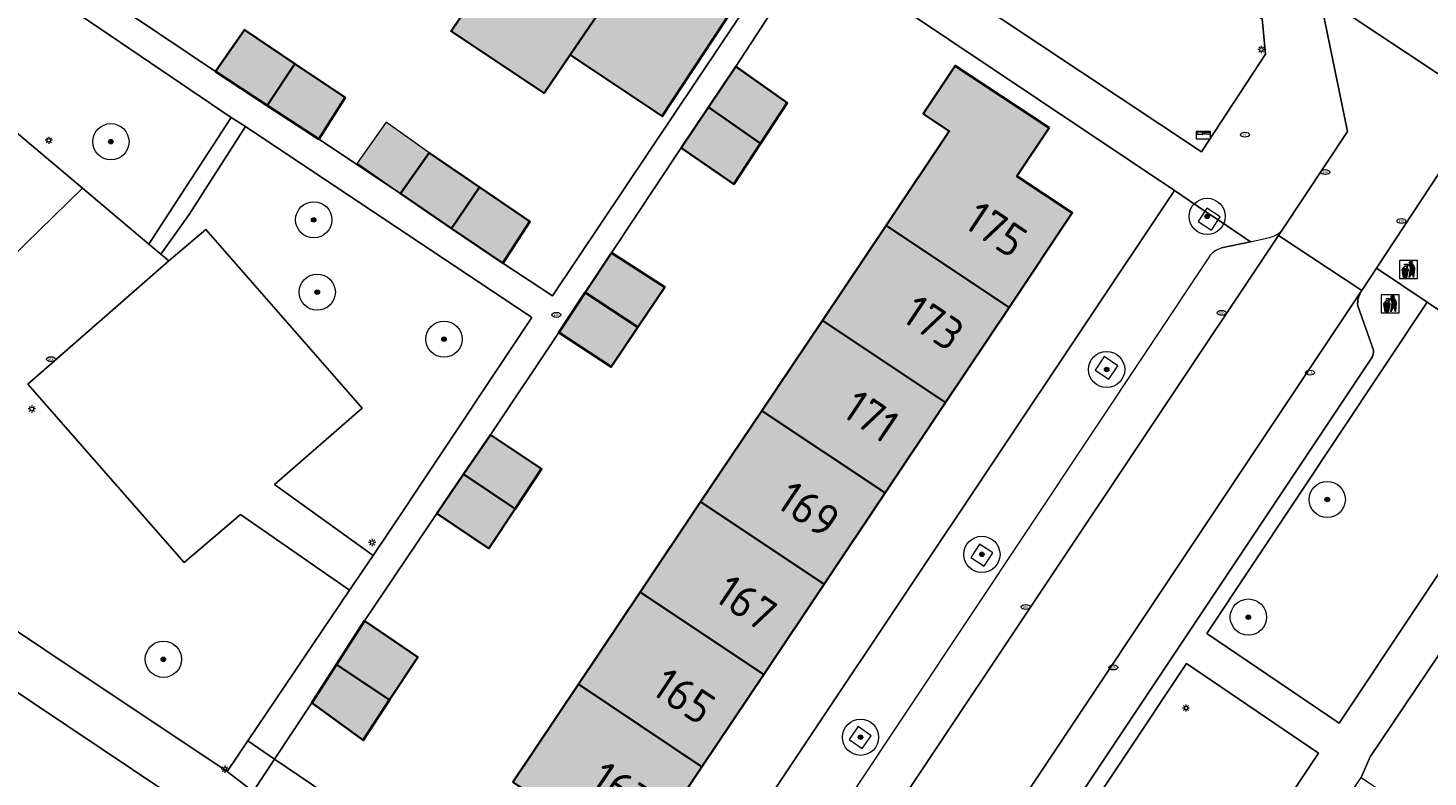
# Model space of a CAD drawing. Header units: metres. Extents: x 125349 to 128236, y 501602 to 503797.
# Tile 467 of 656: x 127071 to 127148, y 502626 to 502668. Entities that reach past the tile are written whole.
import ezdxf
from ezdxf.enums import TextEntityAlignment as Align

# ---------------------------------------------------------------- set-up
doc = ezdxf.new("R2010")
doc.units = ezdxf.units.M
doc.layers.get('0').update_dxf_attribs({"linetype": 'CONTINUOUS'})
for name, color, linetype, lineweight in [('B-WE-GR-BEPLANTING_CULTUUR_HEESTERS-GV', 90, 'CONTINUOUS', 18), ('B-WE-GR-BOOM-S-500', 90, 'CONTINUOUS', 18), ('B-WE-IE-AFVAL APART PLAATS-S', 7, 'CONTINUOUS', 18), ('B-WE-IE-MEUBILAIR-S', 7, 'CONTINUOUS', 18), ('B-WE-IE-MEUBILAIR_WEGMEUBILAIR-GV', 7, 'CONTINUOUS', 18), ('B-WE-IE-MEUBILAIR_WEGMEUBILAIR-S', 7, 'CONTINUOUS', 18), ('B-WE-OG-BEBOUWING-GV', 7, 'CONTINUOUS', 35), ('B-WE-OG-BEBOUWING-T18', 10, 'CONTINUOUS', 18), ('B-WE-OG-BEBOUWING_OVERBOUWING-GV', 7, 'CONTINUOUS', 18), ('B-WE-OG-TERREIN_BEGROEID-GV', 7, 'CONTINUOUS', 18), ('B-WE-OG-TERREIN_ERF-GV', 7, 'CONTINUOUS', 18), ('B-WE-VH-OPENVERHARDING-GV', 90, 'CONTINUOUS', 18), ('B-WE-VH-OPENVERHARDING_BETONSTRAATSTEEN-GV', 90, 'CONTINUOUS', 18)]:
    doc.layers.add(name, color=color, linetype=linetype, lineweight=lineweight)
doc.layers.add('B-WE-OG-BEBOUWING-V', color=7, linetype='CONTINUOUS', lineweight=18, true_color=0xcc646e)
doc.layers.add('B-WE-OG-BEBOUWING_OVERBOUWING-V', color=7, linetype='CONTINUOUS', lineweight=18, true_color=0xcc646e)
doc.styles.add('NLCS-ISO', font='NLCS-ISO.ttf')
doc.styles.add('NLCS-ISO-M1000-T18', font='NLCS-ISO.ttf', dxfattribs={"height": 1.8})

# ---------------------------------------------------------------- blocks, each defined once
blk = doc.blocks.new('SIE-AFVAL APART PLAATS-SO')
h = blk.add_hatch(color=256)
h.dxf.hatch_style = 1
h.paths.add_polyline_path([(-0.09, 0.07), (-1.76, 0.07, 0.819081), (-1.79, -0.09), (-1.4, -2.19, 0.36153), (-1.37, -2.21), (-0.47, -2.21, 0.36153), (-0.44, -2.19), (-0.05, -0.09, 0.819081)])
h.paths.add_polyline_path([(-0.16, -0.1), (-0.2, -0.33), (-0.49, -0.33), (-0.47, -0.1)], flags=16)
h.paths.add_polyline_path([(-0.55, -0.1), (-0.58, -0.33), (-0.87, -0.33), (-0.87, -0.1)], flags=16)
h.paths.add_polyline_path([(-0.22, -0.42), (-0.27, -0.73), (-0.53, -0.73), (-0.5, -0.42)], flags=16)
h.paths.add_polyline_path([(-0.58, -0.42), (-0.61, -0.73), (-0.87, -0.73), (-0.87, -0.42)], flags=16)
h.paths.add_polyline_path([(-0.95, -0.1), (-0.95, -0.33), (-1.27, -0.33), (-1.29, -0.1)], flags=16)
h.paths.add_polyline_path([(-0.95, -0.42), (-0.95, -0.73), (-1.23, -0.73), (-1.26, -0.42)], flags=16)
h.paths.add_polyline_path([(-0.29, -0.83), (-0.34, -1.09), (-0.56, -1.09), (-0.54, -0.83)], flags=16)
h.paths.add_polyline_path([(-0.62, -0.83), (-0.65, -1.09), (-0.87, -1.09), (-0.87, -0.83)], flags=16)
h.paths.add_polyline_path([(-0.95, -0.83), (-0.95, -1.09), (-1.2, -1.09), (-1.22, -0.83)], flags=16)
h.paths.add_polyline_path([(-1.35, -0.33), (-1.64, -0.33), (-1.69, -0.1), (-1.37, -0.1)], flags=16)
h.paths.add_polyline_path([(-1.34, -0.42), (-1.31, -0.73), (-1.57, -0.73), (-1.63, -0.42)], flags=16)
h.paths.add_polyline_path([(-0.36, -1.18), (-0.41, -1.44), (-0.6, -1.44), (-0.57, -1.18)], flags=16)
h.paths.add_polyline_path([(-0.65, -1.18), (-0.68, -1.44), (-0.87, -1.44), (-0.87, -1.18)], flags=16)
h.paths.add_polyline_path([(-1.3, -0.83), (-1.28, -1.09), (-1.5, -1.09), (-1.55, -0.83)], flags=16)
h.paths.add_polyline_path([(-0.95, -1.18), (-0.95, -1.44), (-1.17, -1.44), (-1.19, -1.18)], flags=16)
h.paths.add_polyline_path([(-0.42, -1.53), (-0.47, -1.79), (-0.63, -1.79), (-0.6, -1.53)], flags=16)
h.paths.add_polyline_path([(-1.27, -1.18), (-1.25, -1.44), (-1.44, -1.44), (-1.49, -1.18)], flags=16)
h.paths.add_polyline_path([(-0.69, -1.53), (-0.71, -1.79), (-0.87, -1.79), (-0.87, -1.53)], flags=16)
h.paths.add_polyline_path([(-0.95, -1.53), (-0.95, -1.79), (-1.13, -1.79), (-1.16, -1.53)], flags=16)
h.paths.add_polyline_path([(-1.24, -1.53), (-1.22, -1.79), (-1.37, -1.79), (-1.42, -1.53)], flags=16)
h.paths.add_polyline_path([(-0.49, -1.89), (-0.53, -2.13), (-0.66, -2.13), (-0.64, -1.89)], flags=16)
h.paths.add_polyline_path([(-0.72, -1.89), (-0.74, -2.13), (-0.87, -2.13), (-0.87, -1.89)], flags=16)
h.paths.add_polyline_path([(-0.95, -1.89), (-0.95, -2.13), (-1.1, -2.13), (-1.12, -1.89)], flags=16)
h.paths.add_polyline_path([(-1.21, -1.89), (-1.18, -2.13), (-1.31, -2.13), (-1.35, -1.89)], flags=16)
h.paths.add_polyline_path([(-0.19, 0.78, -0.01173), (-0.3, 0.78, -0.148797), (-0.42, 1.03, -0.136076), (-0.69, 0.87), (-0.78, 0.85, -0.038293), (-1.14, 0.96), (-1.19, 0.81, -0.243822), (-1.56, 0.45, 0.344326), (-1, 0.22, -0.139345), (-0.6, 0.22, 0.618436), (-0.56, 0.27, -0.441494), (-0.47, 0.44, 0.309048)])
h.paths.add_polyline_path([(-0.49, 0.51, 0.351556), (-0.64, 0.31, 0.121061), (-1.02, 0.29, -0.288745), (-1.45, 0.42, 0.203599), (-1.12, 0.79), (-1.09, 0.87, 0.083075), (-0.28, 0.71, -0.242261)], flags=16)
h.paths.add_polyline_path([(-0.4, 0.79, -0.023345), (-0.63, 0.82, 0.07081), (-0.46, 0.9, 0.059965)], flags=16)
h.paths.add_polyline_path([(1.12, 1.48), (-1.07, 1.48, 0.860559), (-1.08, 1.42), (0.29, 1, -0.146703), (0.53, 0.28, 0.421968), (0.56, 0.25), (1.6, 0.31, 0.450293), (1.63, 0.34, 0.122241)])
h.paths.add_polyline_path([(0.26, 1.93, 1), (1.07, 1.93, 1)])
h.paths.add_polyline_path([(1.65, 0.15, 0.429303), (1.62, 0.18), (0.55, 0.23, 0.38429), (0.51, 0.2), (0.16, -2.16, 0.83726), (0.22, -2.18), (0.99, -0.78, -0.688204), (1.05, -0.78), (1.36, -2.14, 0.84934), (1.42, -2.14)])
for p, q in [((-0.09, 0.07), (-1.76, 0.07)), ((-1.4, -2.19), (-1.79, -0.09)), ((-1.37, -0.1), (-1.69, -0.1)), ((-1.64, -0.33), (-1.69, -0.1)), ((-1.64, -0.33), (-1.35, -0.33)), ((-1.63, -0.42), (-1.34, -0.42)), ((-1.57, -0.73), (-1.63, -0.42)), ((-1.57, -0.73), (-1.31, -0.73)), ((-1.55, -0.83), (-1.3, -0.83)), ((-1.5, -1.09), (-1.55, -0.83)), ((-1.5, -1.09), (-1.28, -1.09)), ((-1.49, -1.18), (-1.27, -1.18)), ((-1.44, -1.44), (-1.49, -1.18)), ((-1.44, -1.44), (-1.25, -1.44)), ((-1.42, -1.53), (-1.24, -1.53)), ((-1.37, -1.79), (-1.42, -1.53)), ((-1.37, -1.79), (-1.22, -1.79)), ((-1.37, -2.21), (-0.47, -2.21)), ((-1.31, -2.13), (-1.35, -1.89)), ((-1.35, -1.89), (-1.21, -1.89)), ((-1.31, -2.13), (-1.18, -2.13)), ((-0.95, -0.1), (-1.29, -0.1)), ((-1.27, -0.33), (-0.95, -0.33)), ((-1.26, -0.42), (-0.95, -0.42)), ((-1.23, -0.73), (-0.95, -0.73)), ((-1.22, -0.83), (-0.95, -0.83)), ((-1.2, -1.09), (-0.95, -1.09)), ((-1.19, -1.18), (-0.95, -1.18)), ((-1.17, -1.44), (-0.95, -1.44)), ((-1.16, -1.53), (-0.95, -1.53)), ((-1.13, -1.79), (-0.95, -1.79)), ((-1.12, -1.89), (-0.95, -1.89)), ((-1.1, -2.13), (-0.95, -2.13)), ((-0.95, -0.1), (-0.95, -0.33)), ((-0.95, -0.42), (-0.95, -0.73)), ((-0.95, -0.83), (-0.95, -1.09)), ((-0.95, -1.18), (-0.95, -1.44)), ((-0.95, -1.53), (-0.95, -1.79)), ((-0.95, -1.89), (-0.95, -2.13)), ((-0.87, -0.1), (-0.87, -0.33)), ((-0.55, -0.1), (-0.87, -0.1)), ((-0.87, -0.33), (-0.58, -0.33)), ((-0.87, -0.42), (-0.87, -0.73)), ((-0.87, -0.42), (-0.58, -0.42)), ((-0.87, -0.73), (-0.61, -0.73)), ((-0.87, -0.83), (-0.62, -0.83)), ((-0.87, -0.83), (-0.87, -1.09)), ((-0.87, -1.09), (-0.65, -1.09)), ((-0.87, -1.18), (-0.65, -1.18)), ((-0.87, -1.18), (-0.87, -1.44)), ((-0.87, -1.44), (-0.68, -1.44)), ((-0.87, -1.53), (-0.69, -1.53)), ((-0.87, -1.53), (-0.87, -1.79)), ((-0.87, -1.79), (-0.71, -1.79)), ((-0.87, -1.89), (-0.87, -2.13)), ((-0.87, -1.89), (-0.72, -1.89)), ((-0.87, -2.13), (-0.74, -2.13)), ((-0.66, -2.13), (-0.53, -2.13)), ((-0.64, -1.89), (-0.49, -1.89)), ((-0.63, -1.79), (-0.47, -1.79)), ((-0.6, -1.44), (-0.41, -1.44)), ((-0.6, -1.53), (-0.42, -1.53)), ((-0.57, -1.18), (-0.36, -1.18)), ((-0.56, -1.09), (-0.34, -1.09)), ((-0.54, -0.83), (-0.29, -0.83)), ((-0.53, -0.73), (-0.27, -0.73)), ((-0.53, -2.13), (-0.49, -1.89)), ((-0.5, -0.42), (-0.22, -0.42)), ((-0.49, -0.33), (-0.2, -0.33)), ((-0.16, -0.1), (-0.47, -0.1)), ((-0.47, -1.79), (-0.42, -1.53)), ((-0.44, -2.19), (-0.05, -0.09)), ((-0.41, -1.44), (-0.36, -1.18)), ((-0.34, -1.09), (-0.29, -0.83)), ((-0.27, -0.73), (-0.22, -0.42)), ((-0.2, -0.33), (-0.16, -0.1))]:
    blk.add_line(p, q)
blk.add_lwpolyline([(-2.5, -2.51), (2.5, -2.51), (2.5, 2.49), (-2.5, 2.49)], close=True)
for points in [[(-0.78, 0.85, -0.038293), (-1.14, 0.96), (-1.19, 0.81, -0.243822), (-1.56, 0.45, 0.344326), (-1, 0.22, -0.139345), (-0.6, 0.22, 0.618436), (-0.56, 0.27, -0.441494), (-0.47, 0.44, 0.309048), (-0.19, 0.78, -0.01173), (-0.3, 0.78, -0.01173)], [(-0.78, 0.85), (-0.69, 0.87, 0.136076), (-0.42, 1.03, 0.156405), (-0.29, 0.77)], [(-0.78, 0.85), (-0.69, 0.87, 0.136076), (-0.42, 1.03, 0.148797), (-0.3, 0.78, 0.148797)], [(-0.63, 0.82, 0.07081), (-0.46, 0.9, 0.059965), (-0.4, 0.79, 0.059965)], [(-0.4, 0.79, -0.023345), (-0.63, 0.82)]]:
    blk.add_lwpolyline(points, format="xyb")
for points in [[(-1.09, 0.87), (-1.12, 0.79, -0.203599), (-1.45, 0.42, 0.288745), (-1.02, 0.29, -0.121061), (-0.64, 0.31, -0.351556), (-0.49, 0.51, 0.242261), (-0.28, 0.71, -0.083075)], [(-1.07, 1.48), (1.12, 1.48, -0.122241), (1.63, 0.34, -0.450293), (1.6, 0.31), (0.56, 0.25, -0.421968), (0.53, 0.28, 0.146703), (0.29, 1), (-1.08, 1.42, -0.860559)], [(0.55, 0.23), (1.62, 0.18, -0.429303), (1.65, 0.15), (1.42, -2.14, -0.84934), (1.36, -2.14), (1.05, -0.78, 0.688204), (0.99, -0.78), (0.22, -2.18, -0.83726), (0.16, -2.16), (0.51, 0.2, -0.38429)]]:
    blk.add_lwpolyline(points, format="xyb", close=True)
for points in [[(-1.35, -0.33), (-1.37, -0.1)], [(-1.31, -0.73), (-1.34, -0.42)], [(-1.28, -1.09), (-1.3, -0.83)], [(-1.27, -0.33), (-1.29, -0.1)], [(-1.25, -1.44), (-1.27, -1.18)], [(-1.23, -0.73), (-1.26, -0.42)], [(-1.22, -1.79), (-1.24, -1.53)], [(-1.2, -1.09), (-1.22, -0.83)], [(-1.18, -2.13), (-1.21, -1.89)], [(-1.17, -1.44), (-1.19, -1.18)], [(-1.18, -2.22), (-1.18, -2.21)], [(-1.13, -1.79), (-1.16, -1.53)], [(-1.1, -2.13), (-1.12, -1.89)], [(-0.74, -2.13), (-0.72, -1.89)], [(-0.71, -1.79), (-0.69, -1.53)], [(-0.68, -1.44), (-0.65, -1.18)], [(-0.66, -2.13), (-0.64, -1.89)], [(-0.65, -1.09), (-0.62, -0.83)], [(-0.63, -1.79), (-0.6, -1.53)], [(-0.61, -0.73), (-0.58, -0.42)], [(-0.6, -1.44), (-0.57, -1.18)], [(-0.58, -0.33), (-0.55, -0.1)], [(-0.56, -1.09), (-0.54, -0.83)], [(-0.53, -0.73), (-0.5, -0.42)], [(-0.49, -0.33), (-0.47, -0.1)]]:
    blk.add_lwpolyline(points)
blk.add_circle((0.66, 1.93), 0.401)
for centre, radius, start, end in [((-1.76, -0.01), 0.0869, 90, 247.281), ((-0.09, -0.01), 0.0869, 292.719, 90), ((-1.37, -2.18), 0.0318, 190.4943, 270), ((-0.47, -2.18), 0.0318, 270, 349.5057)]:
    blk.add_arc(centre, radius, start, end)
blk = doc.blocks.new('SIE-MEUBILAIR_PAAL_LICHTMAST-SO')
for points in [[(-0.62, 0), (-1, 0)], [(-0.71, 0.71), (-0.44, 0.44)], [(0, 1), (0, 0.62)], [(0.44, 0.44), (0.71, 0.71)], [(1, 0), (0.62, 0)], [(-0.71, -0.71), (-0.44, -0.44)], [(0, -0.62), (0, -1)], [(0.44, -0.44), (0.71, -0.71)]]:
    blk.add_lwpolyline(points)
blk.add_circle((0, 0), 0.5)
blk = doc.blocks.new('SIE-MEUBILAIR_PUT_KOLK-SO')
blk.add_ellipse((0, 0), major_axis=(1.25, 0), ratio=0.54)
at = {"style": 'NLCS-ISO'}
blk.add_text('klk', height=0.75, dxfattribs=at).set_placement((0.03, 0), align=Align.MIDDLE_CENTER)
blk = doc.blocks.new('SIE-MEUBILAIR_PUT_RIOOLPUT-SO')
blk.add_ellipse((0, 0), major_axis=(1.25, 0), ratio=0.54)
at = {"style": 'NLCS-ISO'}
blk.add_text('ri', height=0.75, dxfattribs=at).set_placement((-0.04, 0.07), align=Align.MIDDLE_CENTER)
blk = doc.blocks.new('SIE-WEG_BRIEVENBUS-SO')
at = {"color": 0, "linetype": 'ByBlock', "lineweight": 18}
for points in [[(2, -1), (2, 1), (-2, 1), (-2, -1)], [(-0.1, 0.2), (-0.1, 0.8), (-1.8, 0.8), (-1.8, 0.2)], [(0.1, 0.2), (0.1, 0.8), (1.8, 0.8), (1.8, 0.2)]]:
    blk.add_lwpolyline(points, close=True, dxfattribs=at)
blk = doc.blocks.new('SGR-BOOM_01-SO')
at = {"linetype": 'ByBlock', "lineweight": 18}
h = blk.add_hatch(color=0, dxfattribs=at)
h.dxf.hatch_style = 1
edge = h.paths.add_edge_path()
edge.add_arc((0, 0), 0.25, 0, 360)
at = {"color": 0, "linetype": 'ByBlock', "lineweight": 18}
for radius in [2, 0.25]:
    blk.add_circle((0, 0), radius, dxfattribs=at)

msp = doc.modelspace()

# ---------------------------------------------------------------- hatches: boundary and pattern name
at = {"layer": 'B-WE-OG-BEBOUWING-V'}
for points in [[(127105.508, 502673.012), (127100.267, 502676.506), (127095.704, 502669.632), (127094.291, 502667.505), (127099.424, 502664.091), (127100.863, 502666.201)], [(127105.508, 502673.012), (127100.863, 502666.201), (127105.957, 502662.814), (127110.47, 502669.705)], [(127084.136, 502663.414), (127085.659, 502665.717), (127082.882, 502667.592), (127081.284, 502665.289)], [(127086.987, 502661.54), (127088.435, 502663.842), (127085.659, 502665.717), (127084.136, 502663.414)], [(127108.509, 502663.309), (127111.381, 502661.303), (127112.86, 502663.55), (127110.013, 502665.556)], [(127125.11, 502652.246), (127128.603, 502657.47), (127125.548, 502659.499), (127127.319, 502662.165), (127122.137, 502665.607), (127120.371, 502662.948), (127121.809, 502661.983), (127118.317, 502656.777)], [(127108.509, 502663.309), (127107.004, 502661.062), (127109.901, 502659.056), (127111.381, 502661.303)], [(127091.489, 502658.54), (127094.316, 502656.615), (127095.865, 502658.892), (127093.088, 502660.792)], [(127094.316, 502656.615), (127097.142, 502654.69), (127098.641, 502656.992), (127095.865, 502658.892)], [(127121.603, 502647.002), (127125.11, 502652.246), (127118.317, 502656.777), (127114.803, 502651.537)], [(127104.611, 502651.166), (127106.09, 502653.363), (127103.142, 502655.269), (127101.688, 502653.072)], [(127104.611, 502651.166), (127101.688, 502653.072), (127100.234, 502650.875), (127103.131, 502648.969)], [(127111.455, 502646.546), (127118.262, 502642.006), (127121.603, 502647.002), (127114.803, 502651.537)], [(127118.262, 502642.006), (127111.455, 502646.546), (127108.075, 502641.506), (127114.889, 502636.962)], [(127094.98, 502643.037), (127097.835, 502641.134), (127099.289, 502643.331), (127096.461, 502645.216)], [(127094.98, 502643.037), (127093.496, 502640.859), (127096.38, 502638.937), (127097.835, 502641.134)], [(127114.889, 502636.962), (127108.075, 502641.506), (127104.737, 502636.53), (127111.558, 502631.98)], [(127101.319, 502631.434), (127108.148, 502626.88), (127111.558, 502631.98), (127104.737, 502636.53)], [(127090.895, 502630.567), (127092.449, 502632.94), (127089.502, 502634.946), (127087.955, 502632.528), (127087.976, 502632.514)], [(127090.895, 502630.567), (127087.976, 502632.514), (127087.955, 502632.528), (127086.593, 502630.401), (127089.44, 502628.346)], [(127097.696, 502626.032), (127104.532, 502621.473), (127108.148, 502626.88), (127101.319, 502631.434)]]:
    msp.add_hatch(color=256, dxfattribs=at).paths.add_polyline_path(points)
at = {"layer": 'B-WE-OG-BEBOUWING_OVERBOUWING-V'}
msp.add_hatch(color=256, dxfattribs=at).paths.add_polyline_path([(127090.709, 502662.481), (127089.11, 502660.229), (127091.489, 502658.54), (127093.088, 502660.792)])

# ---------------------------------------------------------------- linework, layer by layer
at = {"layer": 'B-WE-GR-BEPLANTING_CULTUUR_HEESTERS-GV', "flags": 128}
for points in [[(127082.136, 502662.738), (127066.528, 502673.338), (127053.895, 502658.083), (127057.181, 502655.323), (127059.713, 502658.357), (127065.791, 502665.689), (127066.17, 502666.147), (127069.969, 502663.051), (127069.544, 502662.531), (127070.064, 502662.093), (127073.936, 502658.834), (127077.602, 502655.749), (127078.433, 502657.054)], [(127089.979, 502638.553), (127091.753, 502641.18), (127092.253, 502641.93), (127098.745, 502651.689), (127082.936, 502662.238), (127079.814, 502657.394), (127078.261, 502655.194), (127078.701, 502654.824), (127080.75, 502656.557), (127089.387, 502646.691), (127084.527, 502642.469)], [(127084.542, 502627.296), (127083.366, 502625.516), (127103.276, 502612.318), (127104.425, 502614.019), (127101.021, 502616.223), (127094.178, 502620.787)]]:
    msp.add_lwpolyline(points, close=True, dxfattribs=at)
msp.add_lwpolyline([(127060.285, 502645.521), (127057.859, 502642.651), (127061.754, 502640.065), (127081.915, 502626.616), (127083.054, 502628.301), (127088.686, 502636.639), (127082.66, 502640.804), (127079.553, 502638.153), (127070.912, 502648.014)], dxfattribs=at)
at = {"layer": 'B-WE-IE-MEUBILAIR_WEGMEUBILAIR-GV', "flags": 128}
for points in [[(127135.548, 502657.004), (127136.285, 502656.525), (127136.764, 502657.262), (127136.027, 502657.741)], [(127130.367, 502649.535), (127129.865, 502648.787), (127130.613, 502648.285), (127131.115, 502649.033)], [(127123.001, 502638.434), (127123.735, 502637.955), (127124.214, 502638.689), (127123.48, 502639.168)], [(127116.991, 502627.888), (127117.489, 502628.595), (127116.782, 502629.093), (127116.284, 502628.386)]]:
    msp.add_lwpolyline(points, close=True, dxfattribs=at)
at = {"layer": 'B-WE-OG-BEBOUWING-GV', "flags": 128}
for points in [[(127105.508, 502673.012), (127100.267, 502676.506), (127095.704, 502669.632), (127094.291, 502667.505), (127099.424, 502664.091), (127100.863, 502666.201)], [(127105.508, 502673.012), (127100.863, 502666.201), (127105.957, 502662.814), (127110.47, 502669.705)], [(127084.136, 502663.414), (127085.659, 502665.717), (127082.882, 502667.592), (127081.284, 502665.289)], [(127086.987, 502661.54), (127088.435, 502663.842), (127085.659, 502665.717), (127084.136, 502663.414)], [(127108.509, 502663.309), (127111.381, 502661.303), (127112.86, 502663.55), (127110.013, 502665.556)], [(127125.11, 502652.246), (127128.603, 502657.47), (127125.548, 502659.499), (127127.319, 502662.165), (127122.137, 502665.607), (127120.371, 502662.948), (127121.809, 502661.983), (127118.317, 502656.777)], [(127108.509, 502663.309), (127107.004, 502661.062), (127109.901, 502659.056), (127111.381, 502661.303)], [(127091.489, 502658.54), (127094.316, 502656.615), (127095.865, 502658.892), (127093.088, 502660.792)], [(127094.316, 502656.615), (127097.142, 502654.69), (127098.641, 502656.992), (127095.865, 502658.892)], [(127121.603, 502647.002), (127125.11, 502652.246), (127118.317, 502656.777), (127114.803, 502651.537)], [(127104.611, 502651.166), (127106.09, 502653.363), (127103.142, 502655.269), (127101.688, 502653.072)], [(127104.611, 502651.166), (127101.688, 502653.072), (127100.234, 502650.875), (127103.131, 502648.969)], [(127111.455, 502646.546), (127118.262, 502642.006), (127121.603, 502647.002), (127114.803, 502651.537)], [(127118.262, 502642.006), (127111.455, 502646.546), (127108.075, 502641.506), (127114.889, 502636.962)], [(127094.98, 502643.037), (127097.835, 502641.134), (127099.289, 502643.331), (127096.461, 502645.216)], [(127094.98, 502643.037), (127093.496, 502640.859), (127096.38, 502638.937), (127097.835, 502641.134)], [(127114.889, 502636.962), (127108.075, 502641.506), (127104.737, 502636.53), (127111.558, 502631.98)], [(127101.319, 502631.434), (127108.148, 502626.88), (127111.558, 502631.98), (127104.737, 502636.53)], [(127090.895, 502630.567), (127092.449, 502632.94), (127089.502, 502634.946), (127087.955, 502632.528), (127087.976, 502632.514)], [(127090.895, 502630.567), (127087.976, 502632.514), (127087.955, 502632.528), (127086.593, 502630.401), (127089.44, 502628.346)], [(127097.696, 502626.032), (127104.532, 502621.473), (127108.148, 502626.88), (127101.319, 502631.434)]]:
    msp.add_lwpolyline(points, close=True, dxfattribs=at)
at = {"layer": 'B-WE-OG-BEBOUWING_OVERBOUWING-GV', "flags": 128}
msp.add_lwpolyline([(127090.709, 502662.481), (127089.11, 502660.229), (127091.489, 502658.54), (127093.088, 502660.792)], close=True, dxfattribs=at)
at = {"layer": 'B-WE-OG-TERREIN_BEGROEID-GV', "flags": 128}
for points in [[(127115.683, 502674.184), (127135.738, 502660.844), (127139.276, 502666.241), (127139.094, 502668.19), (127120.215, 502680.919)], [(127148.204, 502652.544), (127136.029, 502634.244), (127143.344, 502629.291), (127155.545, 502647.618)], [(127120.688, 502611.216), (127128.01, 502606.337), (127142.193, 502627.629), (127134.914, 502632.579)]]:
    msp.add_lwpolyline(points, close=True, dxfattribs=at)
at = {"layer": 'B-WE-OG-TERREIN_ERF-GV', "flags": 128}
for points in [[(127086.987, 502661.54), (127091.489, 502658.54), (127093.088, 502660.792), (127095.865, 502658.892), (127098.641, 502656.992), (127097.142, 502654.69), (127099.894, 502652.89), (127113.178, 502672.758), (127080.761, 502694.407), (127067.877, 502674.289), (127071.078, 502672.189), (127072.727, 502674.441), (127075.429, 502672.591), (127078.13, 502670.741), (127076.631, 502668.389), (127081.284, 502665.289), (127082.882, 502667.592), (127085.659, 502665.717), (127088.435, 502663.842)], [(127105.508, 502673.012), (127110.47, 502669.705), (127105.957, 502662.814), (127100.863, 502666.201), (127099.424, 502664.091), (127094.291, 502667.505), (127095.704, 502669.632), (127090.527, 502673.074), (127088.837, 502670.596), (127083.758, 502673.973), (127078.623, 502677.388), (127080.313, 502679.866), (127074.736, 502683.575), (127079.4, 502690.415), (127084.973, 502686.7), (127090.104, 502683.28), (127095.179, 502679.897), (127100.267, 502676.506)]]:
    msp.add_lwpolyline(points, close=True, dxfattribs=at)
for points in [[(127066.528, 502673.338), (127082.136, 502662.738), (127082.936, 502662.238), (127098.745, 502651.689), (127092.253, 502641.93), (127091.753, 502641.18), (127089.979, 502638.553), (127088.686, 502636.639), (127083.054, 502628.301), (127084.542, 502627.296), (127086.593, 502630.401), (127087.955, 502632.528), (127089.502, 502634.946), (127093.496, 502640.859), (127094.98, 502643.037), (127096.461, 502645.216), (127100.234, 502650.875), (127101.688, 502653.072), (127103.142, 502655.269), (127107.004, 502661.062), (127108.509, 502663.309), (127110.013, 502665.556), (127114.278, 502672.108)], [(127113.178, 502672.758), (127099.894, 502652.89), (127097.142, 502654.69), (127094.316, 502656.615), (127091.489, 502658.54), (127086.987, 502661.54), (127084.136, 502663.414), (127081.284, 502665.289), (127076.631, 502668.389)], [(127104.425, 502614.019), (127134.239, 502658.709), (127114.278, 502672.108), (127110.013, 502665.556), (127112.86, 502663.55), (127111.381, 502661.303), (127109.901, 502659.056), (127107.004, 502661.062), (127103.142, 502655.269), (127106.09, 502653.363), (127104.611, 502651.166), (127103.131, 502648.969), (127100.234, 502650.875), (127096.461, 502645.216), (127099.289, 502643.331), (127097.835, 502641.134), (127096.38, 502638.937), (127093.496, 502640.859), (127089.502, 502634.946), (127092.449, 502632.94), (127090.895, 502630.567), (127089.44, 502628.346), (127086.593, 502630.401), (127084.542, 502627.296), (127094.178, 502620.787)], [(127097.696, 502626.032), (127101.319, 502631.434), (127104.737, 502636.53), (127108.075, 502641.506), (127111.455, 502646.546), (127114.803, 502651.537), (127118.317, 502656.777), (127121.809, 502661.983), (127120.371, 502662.948), (127122.137, 502665.607), (127127.319, 502662.165), (127125.548, 502659.499), (127128.603, 502657.47), (127125.11, 502652.246), (127121.603, 502647.002), (127118.262, 502642.006), (127114.889, 502636.962), (127111.558, 502631.98), (127108.148, 502626.88), (127104.532, 502621.473)], [(127157.679, 502646.186), (127145.054, 502627.431), (127144.555, 502626.28), (127153.882, 502619.996)], [(127080.367, 502624.264), (127060.206, 502637.763), (127031.045, 502594.189)]]:
    msp.add_lwpolyline(points, dxfattribs=at)
at = {"layer": 'B-WE-VH-OPENVERHARDING-GV', "flags": 128}
for points in [[(127080.761, 502694.407), (127113.178, 502672.758), (127114.278, 502672.108), (127134.239, 502658.709), (127135.922, 502657.579), (127136.652, 502657.089), (127138.448, 502655.884)], [(127140.217, 502656.563), (127143.803, 502661.963), (127142.261, 502669.521), (127138.369, 502672.071), (127138.286, 502672.125)], [(127155.261, 502660.884), (127148.889, 502659.699), (127145.406, 502654.422), (127148.204, 502652.544), (127155.545, 502647.618), (127157.679, 502646.186), (127157.79, 502646.351), (127190.669, 502624.271), (127189.154, 502622.051), (127194.649, 502618.391), (127197.676, 502622.924), (127177.097, 502636.569), (127179.987, 502640.97), (127203.177, 502625.535), (127203.601, 502623.758), (127201.397, 502620.457), (127203.555, 502619.026)], [(127134.239, 502658.709), (127104.425, 502614.019), (127103.276, 502612.318), (127101.56, 502609.884), (127072.393, 502566.237), (127071.444, 502564.786), (127074.756, 502562.568)], [(127136.85, 502655.539), (127138.448, 502655.884), (127136.652, 502657.089), (127135.922, 502657.579), (127134.239, 502658.709)], [(127113.159, 502615.991), (127113.34, 502616.262), (127139.989, 502656.222), (127140.217, 502656.563)], [(127138.448, 502655.884), (127136.85, 502655.539)], [(127138.448, 502655.884), (127139.569, 502656.126)], [(127136.2, 502655.096), (127112.905, 502620.093)], [(127130.122, 502604.807), (127144.555, 502626.28), (127145.054, 502627.431), (127157.679, 502646.186), (127155.545, 502647.618), (127143.344, 502629.291), (127136.029, 502634.244), (127148.204, 502652.544), (127145.406, 502654.422), (127144.59, 502653.185), (127144.54, 502653.11)], [(127144.367, 502652.347), (127145.239, 502649.897)], [(127145.121, 502649.449), (127121.706, 502614.309)]]:
    msp.add_lwpolyline(points, dxfattribs=at)
for points in [[(127115.683, 502674.184), (127120.215, 502680.919), (127139.094, 502668.19), (127139.276, 502666.241), (127135.738, 502660.844)], [(127165.607, 502660.551), (127163.813, 502661.749), (127147.488, 502672.648), (127143.683, 502675.199), (127141.438, 502676.694), (127138.369, 502672.071), (127142.261, 502669.521), (127155.261, 502660.884), (127162.605, 502655.952)], [(127139.989, 502656.222), (127144.59, 502653.185), (127145.406, 502654.422), (127148.889, 502659.699), (127155.261, 502660.884), (127142.261, 502669.521), (127143.803, 502661.963), (127140.217, 502656.563)], [(127144.59, 502653.185), (127139.989, 502656.222), (127113.34, 502616.262), (127117.937, 502613.187), (127144.54, 502653.11)], [(127120.688, 502611.216), (127134.914, 502632.579), (127142.193, 502627.629), (127128.01, 502606.337)], [(127083.366, 502625.516), (127084.542, 502627.296), (127083.054, 502628.301), (127081.915, 502626.616)]]:
    msp.add_lwpolyline(points, close=True, dxfattribs=at)
at = {"layer": 'B-WE-VH-OPENVERHARDING-GV'}
for points in [[(127140.217, 502656.563, -0.19624), (127139.569, 502656.126)], [(127136.2, 502655.096, -0.194987), (127136.85, 502655.539)], [(127144.54, 502653.11, 0.147924), (127144.367, 502652.347)], [(127145.239, 502649.897, -0.201055), (127145.121, 502649.449)]]:
    msp.add_lwpolyline(points, format="xyb", dxfattribs=at)
at = {"layer": 'B-WE-VH-OPENVERHARDING_BETONSTRAATSTEEN-GV', "flags": 128}
for points in [[(127082.136, 502662.738), (127078.433, 502657.054), (127077.602, 502655.749), (127078.261, 502655.194), (127079.814, 502657.394), (127082.936, 502662.238)], [(127089.979, 502638.553), (127084.527, 502642.469), (127089.387, 502646.691), (127080.75, 502656.557), (127078.701, 502654.824), (127070.912, 502648.014), (127079.553, 502638.153), (127082.66, 502640.804), (127088.686, 502636.639)], [(127081.915, 502626.616), (127061.754, 502640.065), (127060.206, 502637.763), (127080.367, 502624.264), (127081.642, 502623.372), (127101.56, 502609.884), (127103.276, 502612.318), (127083.366, 502625.516)]]:
    msp.add_lwpolyline(points, close=True, dxfattribs=at)
for points in [[(127060.422, 502645.655), (127073.936, 502658.834), (127070.064, 502662.093), (127055.423, 502645.386), (127054.38, 502644.114), (127057.859, 502642.651)], [(127070.912, 502648.014), (127078.701, 502654.824), (127078.261, 502655.194), (127077.602, 502655.749), (127073.936, 502658.834), (127060.422, 502645.655)], [(127144.54, 502653.11), (127117.937, 502613.187), (127117.587, 502612.661)], [(127145.239, 502649.897), (127144.367, 502652.347)], [(127121.706, 502614.309), (127145.121, 502649.449)]]:
    msp.add_lwpolyline(points, dxfattribs=at)
at = {"layer": 'B-WE-VH-OPENVERHARDING_BETONSTRAATSTEEN-GV'}
for points in [[(127144.367, 502652.347, -0.147924), (127144.54, 502653.11)], [(127145.121, 502649.449, 0.201055), (127145.239, 502649.897)]]:
    msp.add_lwpolyline(points, format="xyb", dxfattribs=at)

# ---------------------------------------------------------------- block references
at = {"layer": 'B-WE-GR-BOOM-S-500', "xscale": 0.5, "yscale": 0.5, "zscale": 0.5}
for p in [(127075.5, 502661.406), (127086.703, 502657.094), (127136.053, 502657.282), (127086.898, 502653.094), (127093.898, 502650.5), (127130.5, 502648.825), (127142.685, 502641.642), (127123.61, 502638.61), (127138.327, 502635.145), (127078.398, 502632.813), (127116.907, 502628.508)]:
    msp.add_blockref('SGR-BOOM_01-SO', p, dxfattribs=at)
at = {"layer": 'B-WE-IE-AFVAL APART PLAATS-S', "xscale": 0.2, "yscale": 0.2, "zscale": 0.2}
for p in [(127147.174, 502654.344), (127146.162, 502652.453)]:
    msp.add_blockref('SIE-AFVAL APART PLAATS-SO', p, dxfattribs=at)
at = {"layer": 'B-WE-IE-MEUBILAIR-S', "xscale": 0.2, "yscale": 0.2, "zscale": 0.2}
for name, p in [('SIE-MEUBILAIR_PAAL_LICHTMAST-SO', (127139.044, 502666.505)), ('SIE-MEUBILAIR_PUT_RIOOLPUT-SO', (127138.14, 502661.793)), ('SIE-MEUBILAIR_PAAL_LICHTMAST-SO', (127072.076, 502661.483)), ('SIE-MEUBILAIR_PUT_KOLK-SO', (127142.581, 502659.73)), ('SIE-MEUBILAIR_PUT_KOLK-SO', (127146.772, 502657.027)), ('SIE-MEUBILAIR_PUT_KOLK-SO', (127100.099, 502651.839)), ('SIE-MEUBILAIR_PUT_KOLK-SO', (127136.851, 502651.956)), ('SIE-MEUBILAIR_PUT_KOLK-SO', (127072.186, 502649.394)), ('SIE-MEUBILAIR_PUT_KOLK-SO', (127141.732, 502648.646)), ('SIE-MEUBILAIR_PAAL_LICHTMAST-SO', (127071.129, 502646.646)), ('SIE-MEUBILAIR_PAAL_LICHTMAST-SO', (127089.93, 502639.265)), ('SIE-MEUBILAIR_PUT_KOLK-SO', (127126.024, 502635.706)), ('SIE-MEUBILAIR_PUT_KOLK-SO', (127130.873, 502632.365)), ('SIE-MEUBILAIR_PAAL_LICHTMAST-SO', (127134.882, 502630.121)), ('SIE-MEUBILAIR_PAAL_LICHTMAST-SO', (127081.792, 502626.739))]:
    msp.add_blockref(name, p, dxfattribs=at)
at = {"layer": 'B-WE-IE-MEUBILAIR_WEGMEUBILAIR-S', "xscale": 0.2, "yscale": 0.2, "zscale": 0.2}
msp.add_blockref('SIE-WEG_BRIEVENBUS-SO', (127135.842, 502661.775), dxfattribs=at)

# ---------------------------------------------------------------- texts
at = {"layer": 'B-WE-OG-BEBOUWING-T18', "style": 'NLCS-ISO-M1000-T18'}
for s, rotation, p in [('175', 326.2, (127124.385, 502656.56)), ('173', 326.3, (127120.938, 502651.404)), ('171', 326.2, (127117.49, 502646.248)), ('169', 326.2, (127114.042, 502641.092)), ('167', 326.2, (127110.594, 502635.936)), ('165', 326.3, (127107.147, 502630.78)), ('163', 326.2, (127103.699, 502625.624))]:
    msp.add_text(s, height=1.8, rotation=rotation, dxfattribs=at).set_placement(p, align=Align.MIDDLE)

doc.saveas('drawing.dxf')
